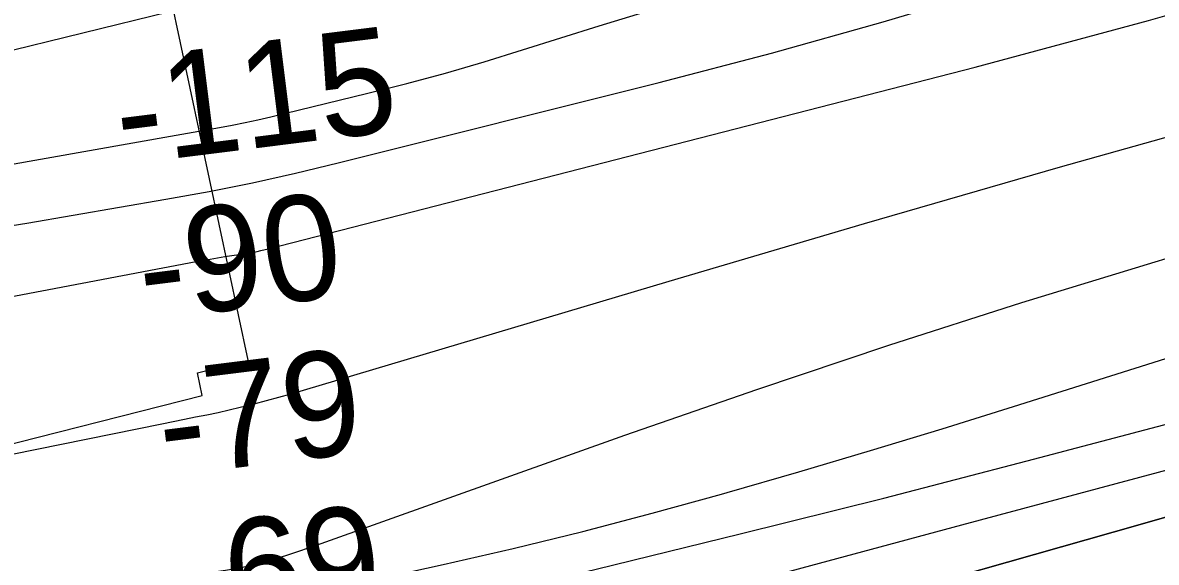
# Model space of a CAD drawing. Extents: x 3651524 to 3689615, y 505651 to 531377.
# Drawn here: x 3669701 to 3670422, y 513402 to 513745 of the extents above; entities that cross this region are included whole.
import ezdxf

# ---------------------------------------------------------------- set-up
doc = ezdxf.new("R2010")
doc.units = 0
for name, color, linetype in [('V-RIVR-RANG', 7, 'Continuous'), ('V-RRAP-RVMT', 7, 'Continuous'), ('V-SURV-IDEN', 7, 'Continuous'), ('V-TOPO-DPTH', 7, 'Continuous'), ('V-TOPO-MAJR', 7, 'Continuous'), ('V-TOPO-MINR', 7, 'Continuous')]:
    doc.layers.add(name, color=color, linetype=linetype)

msp = doc.modelspace()

# ---------------------------------------------------------------- linework, layer by layer
at = {"layer": 'V-RRAP-RVMT'}
msp.add_line((3669844.293, 513530.725), (3669768.686, 513886.427), dxfattribs=at)
msp.add_lwpolyline([(3668961.251, 513269.008), (3669089.305, 513301.328), (3669120.186, 513194.247), (3669265.985, 513232.745), (3669303.97, 513097.296), (3669280.391, 513202.569), (3669415.574, 513237.424), (3669400.496, 513305.655), (3669546.219, 513338.23), (3669544.267, 513350.058), (3669692.375, 513380.81), (3669671.535, 513471.709), (3669815.066, 513508.108), (3669812.195, 513522.613), (3669844.293, 513530.725)], dxfattribs=at)
at = {"layer": 'V-TOPO-DPTH'}
for points in [[(3669010.863, 513165.56), (3669127.155, 513185.157), (3669243.461, 513204.669), (3669359.776, 513224.122), (3669659.012, 513274.053), (3669684.833, 513278.342), (3669710.659, 513282.604), (3669736.491, 513286.826), (3669762.327, 513291.022), (3669776.933, 513293.383), (3669795.439, 513296.542), (3669813.903, 513299.918), (3669832.304, 513303.62), (3669850.663, 513307.539), (3669868.963, 513311.738), (3669887.224, 513316.094), (3669905.427, 513320.684), (3669923.592, 513325.432), (3670161.149, 513389.153), (3670298.061, 513425.89), (3670434.968, 513462.643)], [(3669010.863, 513165.56), (3669127.155, 513185.157), (3669243.461, 513204.669), (3669359.776, 513224.122), (3669659.012, 513274.053), (3669684.833, 513278.342), (3669710.659, 513282.604), (3669736.491, 513286.826), (3669762.327, 513291.022), (3669776.933, 513293.383), (3669795.439, 513296.542), (3669813.903, 513299.918), (3669832.304, 513303.62), (3669850.663, 513307.539), (3669868.963, 513311.738), (3669887.224, 513316.094), (3669905.427, 513320.684), (3669923.592, 513325.432), (3670161.149, 513389.153), (3670298.061, 513425.89), (3670434.968, 513462.643)], [(3668859.121, 513098.987), (3669070.449, 513140.695), (3669193.711, 513164.554), (3669317.083, 513187.811), (3669440.623, 513210.165), (3669564.274, 513231.916), (3669877.962, 513285.913), (3669884.326, 513287.044), (3669890.682, 513288.219), (3669897.026, 513289.461), (3669903.36, 513290.747), (3669958.268, 513302.202), (3669991.96, 513309.62), (3670025.529, 513317.529), (3670058.916, 513326.177), (3670092.181, 513335.316), (3670092.927, 513335.53), (3670126.476, 513345.135), (3670160.03, 513354.727), (3670193.589, 513364.299), (3670227.152, 513373.856), (3670394.235, 513421.379), (3670500.455, 513451.609)], [(3670500.455, 513451.609), (3670394.235, 513421.379), (3670227.152, 513373.856), (3670193.589, 513364.299), (3670160.03, 513354.727), (3670126.476, 513345.135), (3670092.927, 513335.53), (3670092.181, 513335.316), (3670058.916, 513326.177), (3670025.529, 513317.529), (3669991.96, 513309.62), (3669958.268, 513302.202), (3669903.36, 513290.747), (3669897.026, 513289.461), (3669890.682, 513288.219), (3669884.326, 513287.044), (3669877.962, 513285.913), (3669564.274, 513231.916), (3669440.623, 513210.165), (3669317.083, 513187.811), (3669193.711, 513164.554), (3669070.449, 513140.695), (3668859.121, 513098.987)]]:
    msp.add_lwpolyline(points, dxfattribs=at)
at = {"layer": 'V-TOPO-MAJR'}
for points in [[(3668720.83, 513529.789), (3669414.553, 513581.984), (3669487.111, 513588.489), (3669559.499, 513596.371), (3669631.633, 513606.319), (3669703.596, 513617.646), (3669792.062, 513632.87), (3669819.599, 513637.929), (3669847.05, 513643.399), (3669874.37, 513649.487), (3669901.603, 513655.986), (3670105.64, 513707.113), (3670177.007, 513725.828), (3670248.075, 513745.577), (3670318.693, 513766.876), (3670389.013, 513789.208), (3670433.078, 513803.735)], [(3668980.338, 513192.355), (3669043.589, 513203.145), (3669056.38, 513205.4), (3669125.978, 513217.626), (3669195.587, 513229.79), (3669265.212, 513241.863), (3669334.847, 513253.875), (3669413.281, 513267.352), (3669491.641, 513281.039), (3669569.949, 513295.012), (3669648.179, 513309.417), (3669726.356, 513324.109), (3669836.837, 513345.187), (3669859.701, 513349.716), (3669882.519, 513354.46), (3669905.267, 513359.524), (3669927.969, 513364.803), (3670065.703, 513397.852), (3670157.145, 513420.182), (3670248.463, 513443), (3670339.594, 513466.549), (3670430.602, 513490.586)]]:
    msp.add_lwpolyline(points, dxfattribs=at)
at = {"layer": 'V-TOPO-MINR'}
for points in [[(3668961.304, 513572.625), (3669031.907, 513579.881), (3669102.171, 513589.293), (3669171.925, 513601.938), (3669241.339, 513616.74), (3669794.534, 513752.266), (3669813.754, 513755.531), (3669832.941, 513758.978), (3669852.076, 513762.698), (3669871.177, 513766.601), (3670025.262, 513799.226), (3670121.282, 513820.008), (3670217.172, 513841.364), (3670312.865, 513863.58), (3670408.429, 513886.371), (3670935.155, 514014.491)], [(3668709.342, 513540.796), (3669045.929, 513567.117), (3669179.533, 513579.518), (3669312.809, 513594.491), (3669445.595, 513613.324), (3669578.054, 513634.73), (3669826.048, 513678.506), (3669834.248, 513680.033), (3669842.427, 513681.663), (3669850.574, 513683.445), (3669858.7, 513685.329), (3669920.425, 513700.255), (3669945.176, 513706.52), (3669969.829, 513713.135), (3669994.335, 513720.274), (3670018.743, 513727.763), (3670043.096, 513735.458), (3670067.471, 513743.08), (3670091.88, 513750.59), (3670116.313, 513758.026), (3670276.101, 513806.259), (3670380.59, 513837.244), (3670485.274, 513867.547)], [(3668997.51, 513435.14), (3669124.957, 513460.871), (3669252.473, 513486.254), (3669380.093, 513511.113), (3669507.781, 513535.623), (3669815.736, 513594.082), (3669820.303, 513594.92), (3669824.876, 513595.72), (3669829.46, 513596.464), (3669834.049, 513597.17), (3669838.613, 513597.843), (3669843.232, 513598.556), (3669845.538, 513598.938), (3669850.137, 513599.764), (3669852.425, 513600.231), (3669856.971, 513601.306), (3670306.634, 513716.9), (3670416.814, 513746.589), (3670526.489, 513777.966)], [(3668820.68, 513294.721), (3669036.216, 513337.994), (3669160.953, 513363.075), (3669285.679, 513388.203), (3669410.392, 513413.404), (3669535.094, 513438.652), (3669789.562, 513490.249), (3669796.69, 513491.69), (3669803.82, 513493.126), (3669810.951, 513494.552), (3669818.084, 513495.973), (3669825.204, 513497.449), (3669832.306, 513499.003), (3669839.381, 513500.674), (3669846.439, 513502.424), (3669848.114, 513502.855), (3669855.983, 513504.924), (3669863.836, 513507.053), (3669871.663, 513509.274), (3669879.473, 513511.554), (3670112.07, 513580.926), (3670236.293, 513617.493), (3670360.686, 513653.466), (3670485.333, 513688.549)], [(3668951.129, 513271.321), (3669046.456, 513284.138), (3669141.721, 513297.403), (3669236.945, 513310.969), (3669767.808, 513387.871), (3669780.785, 513389.766), (3669793.758, 513391.682), (3669806.727, 513393.628), (3669819.693, 513395.594), (3669829.974, 513397.166), (3669837.759, 513398.528), (3669845.495, 513400.111), (3669853.155, 513402.024), (3669860.765, 513404.158), (3669868.32, 513406.512), (3669875.852, 513408.937), (3669883.348, 513411.469), (3669890.82, 513414.073), (3670083.918, 513482.902), (3670167.656, 513512.016), (3670251.68, 513540.255), (3670336.134, 513567.18), (3670420.875, 513593.229), (3670483.967, 513612.087)], [(3668771.351, 513188.22), (3669050.282, 513238.997), (3669188.26, 513263.791), (3669326.311, 513288.167), (3669464.471, 513311.915), (3669602.704, 513335.245), (3669860.475, 513378.148), (3669869.864, 513379.785), (3669879.234, 513381.517), (3669888.577, 513383.393), (3669897.901, 513385.364), (3669968.389, 513400.834), (3670012.84, 513411.02), (3670057.154, 513421.75), (3670101.263, 513433.296), (3670145.235, 513445.385), (3670148.894, 513446.427), (3670194.534, 513459.642), (3670240.095, 513473.117), (3670285.54, 513486.982), (3670330.905, 513501.109), (3670408.243, 513525.556), (3670492.265, 513551.953)], [(3669010.863, 513165.56), (3669127.155, 513185.157), (3669243.461, 513204.669), (3669359.776, 513224.122), (3669659.012, 513274.053), (3669684.833, 513278.342), (3669710.659, 513282.604), (3669736.491, 513286.826), (3669762.327, 513291.022), (3669776.933, 513293.383), (3669795.439, 513296.542), (3669813.903, 513299.918), (3669832.304, 513303.62), (3669850.663, 513307.539), (3669868.963, 513311.738), (3669887.224, 513316.094), (3669905.427, 513320.684), (3669923.592, 513325.432), (3670161.149, 513389.153), (3670298.061, 513425.89), (3670434.968, 513462.643)], [(3668859.121, 513098.987), (3669070.449, 513140.695), (3669193.711, 513164.554), (3669317.083, 513187.811), (3669440.623, 513210.165), (3669564.274, 513231.916), (3669877.962, 513285.913), (3669884.326, 513287.044), (3669890.682, 513288.219), (3669897.026, 513289.461), (3669903.36, 513290.747), (3669958.268, 513302.202), (3669991.96, 513309.62), (3670025.529, 513317.529), (3670058.916, 513326.177), (3670092.181, 513335.316), (3670092.927, 513335.53), (3670126.476, 513345.135), (3670160.03, 513354.727), (3670193.589, 513364.299), (3670227.152, 513373.856), (3670394.235, 513421.379), (3670500.455, 513451.609)]]:
    msp.add_lwpolyline(points, dxfattribs=at)

# ---------------------------------------------------------------- texts
at = {"layer": 'V-RIVR-RANG'}
for s, p in [('-115', (3669763.732, 513654.61)), ('-90', (3669778.258, 513555.647)), ('-79', (3669790.951, 513456.456)), ('-69', (3669803.645, 513357.265))]:
    msp.add_text(s, height=67, rotation=7.131917, dxfattribs=at).set_placement(p)
at = {"layer": 'V-SURV-IDEN'}
msp.add_text('817+01.8', height=100, rotation=314.514851, dxfattribs=at).set_placement((3669374.788, 513355.392))

doc.saveas('drawing.dxf')
